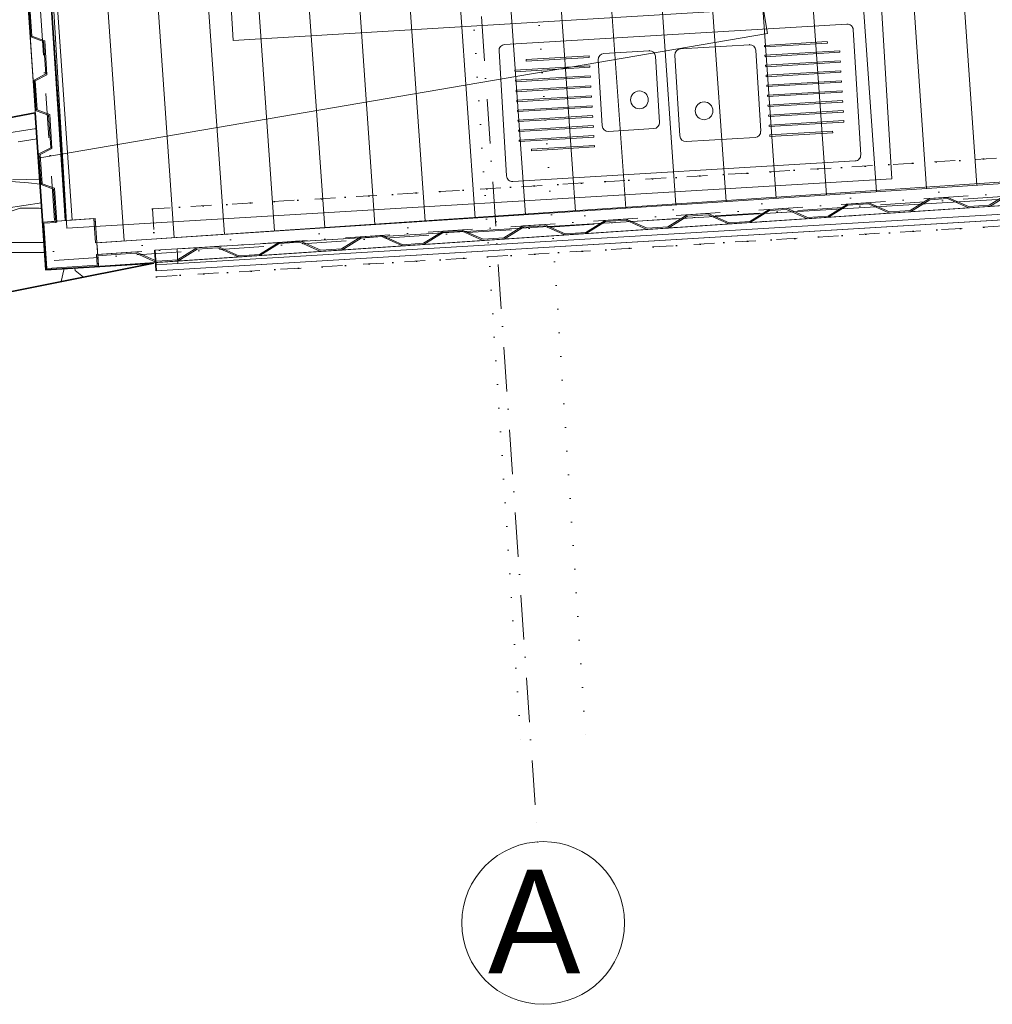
# Model space of a CAD drawing. Header units: millimetres. Extents: x -115474967 to 444143, y -74377 to 241828222.
# Tile 530 of 590: x 176392 to 179682, y 322794 to 326124. Entities that reach past the tile are written whole.
import ezdxf

# ---------------------------------------------------------------- set-up
doc = ezdxf.new("R2010")
doc.units = ezdxf.units.MM
doc.header["$MEASUREMENT"] = 0
doc.set_wipeout_variables(frame=1)
for name, pattern in [('Dashed Small', [140, 70, -70]), ('Dense Dotted', [80, 0, -80]), ('Dot & Dashed', [280, 150, -60, 0, -70]), ('Dotted', [300, 0, -300]), ('Wipeout_Contour', [1000, 0, -1000])]:
    doc.linetypes.add(name, pattern=pattern)
for name, color, linetype, lineweight in [('0_Pen_No__10', 9, 'Continuous', 20), ('0_Pen_No__128', 9, 'Continuous', 0), ('0_Pen_No__16', 9, 'Continuous', 20), ('0_Pen_No__3', 7, 'Continuous', 15), ('0_Pen_No__5', 7, 'Continuous', 5), ('A_FLOORS STRUCTURE_Pen_No__3', 7, 'Continuous', 15), ('A_SITE 3D_Pen_No__4', 5, 'Continuous', 5), ('A_WALL LOAD_Pen_No__1', 7, 'Continuous', 30), ('A_WALL LOAD_Pen_No__3', 7, 'Continuous', 15), ('A_WALL LOAD_Pen_No__6', 7, 'Continuous', 5), ('B_CUT OUT_Pen_No__2', 1, 'Continuous', 25), ('B_CUT OUT_Pen_No__5', 4, 'Continuous', 5), ('B_FURN LOOSE_Pen_No__4', 7, 'Continuous', 5), ('C-GRID _Pen_No__5', 7, 'Continuous', 5), ('MARKETING_Pen_No__1', 7, 'Continuous', 30), ('Structural Elements_Pen_No__161', 1, 'Continuous', 5)]:
    doc.layers.add(name, color=color, linetype=linetype, lineweight=lineweight)
doc.layers.add('B_FURN LOOSE', color=7, linetype='Continuous')
doc.layers.add('MARKETING', color=7, linetype='Continuous')
doc.layers.add('MARKETING_Pen_No__171', color=7, linetype='Continuous', lineweight=0, true_color=0xe1e1e1)
doc.styles.add('GENERATED_STYLE_1', font='GOTHIC.TTF')

# ---------------------------------------------------------------- blocks, each defined once
blk = doc.blocks.new('*X632')
at = {"layer": 'MARKETING_Pen_No__171', "color": 254, "linetype": 'Continuous', "lineweight": 0, "true_color": 0xdadada}
for p, q in [((316033.8, 73351.7), (316172.7, 73373)), ((316175, 73338.1), (316110.7, 73327.9)), ((316145.6, 73189.9), (316014.4, 73199.8)), ((316091.9, 73199.5), (316184.2, 73201.9)), ((316185.3, 73185.4), (316145.6, 73189.9)), ((316070.9, 73104.3), (316189.6, 73122.1)), ((316117.9, 73103.8), (316054.9, 73082.3)), ((316182, 73103.5), (316117.9, 73103.8)), ((316191, 73101.5), (316182, 73103.5)), ((315954.7, 72987.5), (316198.6, 72987.5)), ((316200.9, 72953.8), (315386.4, 72953.8)), ((316256.7, 72856.1), (316265, 72895.1)), ((316265, 72895.1), (316264.3, 72899)), ((316302.9, 72901.5), (316304.1, 72893.1)), ((316304.1, 72893.1), (316332.5, 72871.2))]:
    blk.add_line(p, q, dxfattribs=at)
blk = doc.blocks.new('Fill_98', base_point=(0, 0))
at = {"color": 254, "linetype": 'Wipeout_Contour', "lineweight": 0, "ltscale": 1614699.372203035}
blk.add_wipeout([(312157.4, 72039.4), (316569.6, 72918.4), (316204.8, 72895.2), (316169.1, 73425.9), (312052.7, 72644.4)], dxfattribs=at).dxf.layer = 'MARKETING'
at = {"layer": 'MARKETING_Pen_No__1', "color": 214, "linetype": 'Continuous', "lineweight": 35, "flags": 128}
blk.add_lwpolyline([(312157.4, 72039.4), (312052.7, 72644.4), (316169.1, 73425.9), (316204.8, 72895.2), (316569.6, 72918.4)], close=True, dxfattribs=at)
at = {"layer": 'MARKETING_Pen_No__171', "color": 254, "linetype": 'Continuous', "lineweight": 0, "true_color": 0xdadada}
blk.add_blockref('*X632', (0, 0), dxfattribs=at)
blk = doc.blocks.new('Sink General 24[83]', base_point=(318934, 73727.5))
at = {"layer": 'B_FURN LOOSE_Pen_No__4', "color": 5, "linetype": 'Continuous', "lineweight": 5}
for p, q in [((318584.6, 73656.5), (318351, 73642.5)), ((318634.8, 73654.5), (318847.4, 73667.3)), ((318635.1, 73649.5), (318634.8, 73654.5)), ((318847.7, 73662.3), (318635.1, 73649.5)), ((318847.4, 73667.3), (318847.7, 73662.3)), ((318041.9, 73618.9), (317829.3, 73606.1)), ((317829.6, 73601.2), (318042.2, 73613.9)), ((318042.2, 73613.9), (318041.9, 73618.9)), ((318245.2, 73636.1), (318091.5, 73626.9)), ((318279.8, 73394.1), (318266.4, 73617.4)), ((318332.2, 73621.3), (318348.6, 73348.1)), ((318622.2, 73364.5), (318605.8, 73637.7)), ((318636.8, 73620.8), (318889.4, 73636)), ((318637.1, 73615.8), (318636.8, 73620.8)), ((318889.7, 73631), (318637.1, 73615.8)), ((318889.4, 73636), (318889.7, 73631)), ((318043.9, 73585.2), (317791.3, 73570.1)), ((317791.6, 73565.1), (318044.2, 73580.2)), ((317829.3, 73606.1), (317829.6, 73601.2)), ((318044.2, 73580.2), (318043.9, 73585.2)), ((318072.7, 73605.7), (318086.1, 73382.5)), ((318638.8, 73587.1), (318891.4, 73602.3)), ((318639.1, 73582.1), (318638.8, 73587.1)), ((318891.7, 73597.3), (318639.1, 73582.1)), ((318891.4, 73602.3), (318891.7, 73597.3)), ((317791.3, 73570.1), (317791.6, 73565.1)), ((318045.9, 73551.5), (317793.4, 73536.4)), ((317793.7, 73531.4), (318046.2, 73546.6)), ((318046.2, 73546.6), (318045.9, 73551.5)), ((318640.9, 73553.5), (318893.4, 73568.6)), ((318641.2, 73548.5), (318640.9, 73553.5)), ((318893.7, 73563.6), (318641.2, 73548.5)), ((318893.4, 73568.6), (318893.7, 73563.6)), ((317793.4, 73536.4), (317793.7, 73531.4)), ((318047.9, 73517.9), (317795.4, 73502.7)), ((317795.7, 73497.7), (318048.2, 73512.9)), ((318048.2, 73512.9), (318047.9, 73517.9)), ((318642.9, 73519.8), (318895.4, 73534.9)), ((318643.2, 73514.8), (318642.9, 73519.8)), ((318895.7, 73529.9), (318643.2, 73514.8)), ((318895.4, 73534.9), (318895.7, 73529.9)), ((317795.4, 73502.7), (317795.7, 73497.7)), ((318050, 73484.2), (317797.4, 73469)), ((317797.7, 73464), (318050.3, 73479.2)), ((318050.3, 73479.2), (318050, 73484.2)), ((318644.9, 73486.1), (318897.5, 73501.2)), ((318645.2, 73481.1), (318644.9, 73486.1)), ((318897.8, 73496.3), (318645.2, 73481.1)), ((318897.5, 73501.2), (318897.8, 73496.3)), ((317797.4, 73469), (317797.7, 73464)), ((318052, 73450.5), (317799.4, 73435.4)), ((317799.7, 73430.4), (318052.3, 73445.5)), ((318052.3, 73445.5), (318052, 73450.5)), ((318646.9, 73452.4), (318899.5, 73467.6)), ((318647.2, 73447.4), (318646.9, 73452.4)), ((318899.8, 73462.6), (318647.2, 73447.4)), ((318899.5, 73467.6), (318899.8, 73462.6)), ((317799.4, 73435.4), (317799.7, 73430.4)), ((318054, 73416.8), (317801.5, 73401.7)), ((317801.8, 73396.7), (318054.3, 73411.8)), ((318054.3, 73411.8), (318054, 73416.8)), ((318649, 73418.7), (318901.5, 73433.9)), ((318649.3, 73413.7), (318649, 73418.7)), ((318901.8, 73428.9), (318649.3, 73413.7)), ((318901.5, 73433.9), (318901.8, 73428.9)), ((317801.5, 73401.7), (317801.8, 73396.7)), ((318056, 73383.1), (317803.5, 73368)), ((317803.8, 73363), (318056.3, 73378.2)), ((318056.3, 73378.2), (318056, 73383.1)), ((318651, 73385.1), (318903.5, 73400.2)), ((318651.3, 73380.1), (318651, 73385.1)), ((318903.8, 73395.2), (318651.3, 73380.1)), ((318903.5, 73400.2), (318903.8, 73395.2)), ((317803.5, 73368), (317803.8, 73363)), ((318058, 73349.5), (317805.5, 73334.3)), ((318058.3, 73344.5), (318058, 73349.5)), ((318107.3, 73363.7), (318261, 73372.9)), ((318653, 73351.4), (318865.6, 73364.1)), ((318653.3, 73346.4), (318653, 73351.4)), ((318865.9, 73359.1), (318653.3, 73346.4)), ((318865.6, 73364.1), (318865.9, 73359.1)), ((317805.5, 73334.3), (317805.8, 73329.3)), ((317805.8, 73329.3), (318058.3, 73344.5)), ((318060.1, 73315.8), (317847.4, 73303)), ((318060.4, 73310.8), (318060.1, 73315.8)), ((318369.8, 73329.4), (318603.4, 73343.4)), ((317847.4, 73303), (317847.7, 73298)), ((317847.7, 73298), (318060.4, 73310.8))]:
    blk.add_line(p, q, dxfattribs=at)
at = {"layer": 'B_FURN LOOSE_Pen_No__4', "color": 5, "linetype": 'Continuous', "lineweight": 5, "flags": 128}
blk.add_lwpolyline([(318914, 73726.3), (317756.1, 73656.9, 0.414214), (317737.3, 73635.7), (317762.7, 73212.8, 0.414214), (317783.9, 73194), (318941.8, 73263.5, 0.414214), (318960.5, 73284.7), (318935.2, 73707.6, 0.414214)], format="xyb", close=True, dxfattribs=at)
at = {"layer": 'B_FURN LOOSE_Pen_No__4', "color": 5, "linetype": 'Continuous', "lineweight": 5}
for centre in [(318212.1, 73470.2), (318430.7, 73433.2)]:
    blk.add_circle(centre, 30, dxfattribs=at)
for centre, start, end in [((318585.8, 73636.5), 3.4344, 93.4344), ((318092.7, 73606.9), 93.4344, 183.4344), ((318246.4, 73616.2), 3.4344, 93.4344), ((318352.2, 73622.5), 93.4344, 183.4344), ((318106.1, 73383.7), 183.4344, 273.4344), ((318259.8, 73392.9), 273.4344, 3.4344), ((318368.6, 73349.3), 183.4344, 273.4344), ((318602.2, 73363.3), 273.4344, 3.4344)]:
    blk.add_arc(centre, 20, start, end, dxfattribs=at)
for p in [(318584.6, 73656.5), (318245.2, 73636.1)]:
    blk.add_point(p, dxfattribs=at)
blk = doc.blocks.new('Dining Table Rectangle 24[90]', base_point=(319826.7, 74941.1))
at = {"layer": 'B_FURN LOOSE_Pen_No__4', "color": 5, "linetype": 'Continuous', "lineweight": 5}
for p, q in [((319889.9, 76238.1), (319886.5, 76288)), ((319540.6, 76214.6), (319939.7, 76241.4)), ((319590.5, 76218), (319587.2, 76267.9)), ((320724.6, 75622.7), (320751.4, 75223.6)), ((320728, 75572.9), (320777.9, 75576.2)), ((318845.6, 75496.5), (318872.4, 75097.4)), ((318849, 75446.6), (318799.1, 75443.2)), ((320748.1, 75273.5), (320798, 75276.9)), ((318869.1, 75147.2), (318819.2, 75143.9)), ((320780.9, 74784.8), (320807.8, 74385.7)), ((320784.3, 74734.9), (320834.2, 74738.2)), ((318901.9, 74658.5), (318928.7, 74259.4)), ((318905.3, 74608.6), (318855.4, 74605.2)), ((320804.4, 74435.5), (320854.3, 74438.9)), ((318925.4, 74309.3), (318875.5, 74305.9)), ((320112.7, 73667.5), (319713.6, 73640.7)), ((320062.8, 73664.1), (320066.2, 73614.2)), ((319763.5, 73644), (319766.9, 73594.1))]:
    blk.add_line(p, q, dxfattribs=at)
at = {"layer": 'B_FURN LOOSE_Pen_No__4', "color": 5, "linetype": 'Continuous', "lineweight": 5, "flags": 128}
for points in [[(319568.8, 75795.6), (319967.9, 75822.4), (319936.4, 76291.3), (319537.3, 76264.5)], [(319279.8, 75746.1), (319392.5, 74070.1), (320373.5, 74136), (320260.9, 75812)], [(320305.6, 75594.6), (320332.4, 75195.5), (320801.3, 75227), (320774.5, 75626.1)], [(319264.7, 75524.6), (319291.5, 75125.5), (318822.5, 75094), (318795.7, 75493.1)], [(320361.9, 74756.6), (320388.7, 74357.5), (320857.6, 74389), (320830.8, 74788.1)], [(319321, 74686.6), (319347.8, 74287.5), (318878.9, 74256), (318852, 74655.1)], [(320084.6, 74086.5), (319685.5, 74059.7), (319717, 73590.8), (320116.1, 73617.6)]]:
    blk.add_lwpolyline(points, close=True, dxfattribs=at)

msp = doc.modelspace()

# ---------------------------------------------------------------- hatches: boundary and pattern name
at = {"layer": '0_Pen_No__128', "linetype": 'Continuous', "lineweight": 0}
h = msp.add_hatch(dxfattribs=at)
h.set_pattern_fill('PATTERN__DECK_II_ANGLE', color=9, style=0, pattern_type=2)
h.set_pattern_definition([(94, (-139724, 252382.34), (169.58589, 11.8586), [])])
h.paths.add_polyline_path([(176505.68892, 327560.39833), (176407.89736, 327554.00913), (176545.72357, 325444.50651), (176643.51514, 325450.89606), (176648.86118, 325369.07044), (188152.37077, 326120.66296), (188145.57413, 326224.68656), (188219.12927, 326229.4921), (188153.90497, 327165.53568), (188143.96794, 327165.57721), (188128.12941, 327401.04505), (188144.39844, 327401.13709), (188081.84989, 328331.03594), (188065.64809, 328329.94614), (188065.13734, 328338.03375), (188003.70727, 328333.79793), (187992.83515, 328495.43254), (187950.95706, 328492.21612), (187837.69693, 330131.65148), (177899.66364, 329467.11039), (178011.12754, 327738.66995), (176500.34271, 327642.22394)])

# ---------------------------------------------------------------- linework, layer by layer
at = {"layer": '0_Pen_No__10', "color": 25, "linetype": 'Dot & Dashed', "lineweight": 20, "true_color": 0x996633}
msp.add_line((176508.75625, 325309.52947), (182523.16578, 325714.08105), dxfattribs=at)
at = {"layer": '0_Pen_No__16', "color": 8, "linetype": 'Dense Dotted', "lineweight": 20}
for p, q in [((178080.98555, 327142.74268), (178307.52959, 323679.05618)), ((177861.49367, 327127.79898), (178088.03771, 323664.11249))]:
    msp.add_line(p, q, dxfattribs=at)
at = {"layer": '0_Pen_No__3', "color": 30, "linetype": 'Continuous', "lineweight": 15}
for p, q in [((176328.09017, 327548.45238), (176469.96509, 325439.21851)), ((176407.90981, 327553.82134), (176549.78473, 325444.58748)), ((176653.06697, 325369.34933), (182414.9249, 325756.91334)), ((176658.43594, 325289.5297), (182420.29387, 325677.09371)), ((176647.56378, 325451.16446), (176469.96509, 325439.21851)), ((176469.96509, 325439.21851), (176549.78473, 325444.58748)), ((176658.43594, 325289.5297), (176647.56378, 325451.16446)), ((176469.96509, 325439.21851), (176480.83725, 325277.58375)), ((176658.43594, 325289.5297), (176653.06697, 325369.34933)), ((176480.83725, 325277.58375), (176658.43594, 325289.5297))]:
    msp.add_line(p, q, dxfattribs=at)
at = {"layer": '0_Pen_No__3', "color": 30, "linetype": 'Dotted', "lineweight": 15}
for p, q in [((176506.74289, 325339.46184), (182521.15242, 325744.01341)), ((176510.76961, 325279.59711), (182525.17914, 325684.14868)), ((176510.76961, 325279.59711), (176506.74289, 325339.46184))]:
    msp.add_line(p, q, dxfattribs=at)
at = {"layer": '0_Pen_No__3', "color": 30, "linetype": 'Dashed Small', "lineweight": 15}
for p, q in [((176647.56378, 325451.16446), (176469.96509, 325439.21851)), ((176658.43594, 325289.5297), (176647.56378, 325451.16446)), ((176469.96509, 325439.21851), (176480.83725, 325277.58375)), ((176480.83725, 325277.58375), (176658.43594, 325289.5297))]:
    msp.add_line(p, q, dxfattribs=at)
at = {"layer": '0_Pen_No__3', "color": 30, "linetype": 'Continuous', "lineweight": 15}
msp.add_lwpolyline([(176505.68892, 327560.39833), (176500.34271, 327642.22394), (178011.12754, 327738.66995), (177899.66364, 329467.11039), (187837.69693, 330131.65148), (187950.95706, 328492.21612), (187992.83515, 328495.43254), (188003.70727, 328333.79793), (188065.13734, 328338.03375), (188065.64809, 328329.94614), (188081.84989, 328331.03594), (188144.39844, 327401.13709), (188128.12941, 327401.04505), (188143.96794, 327165.57721), (188153.90497, 327165.53568), (188219.12927, 326229.4921), (188145.57413, 326224.68656), (188152.37077, 326120.66296), (176648.86118, 325369.07044), (176643.51514, 325450.89606), (176545.72357, 325444.50651), (176407.89736, 327554.00913)], close=True, dxfattribs=at)
for points in [[(176427.06796, 326166.36657), (176433.6675, 326068.25213), (176476.8103, 326052.67338), (176484.54327, 325937.70834), (176444.84372, 325916.99732), (176451.47272, 325818.44485), (176493.58831, 325803.23702), (176501.32129, 325688.27197), (176461.62173, 325667.56098), (176468.25074, 325569.00848), (176510.36633, 325553.80068), (176518.12532, 325438.44891), (176514.13434, 325438.18046), (176506.55068, 325550.92569), (176464.43508, 325566.13352), (176457.45543, 325669.89905), (176497.15498, 325690.61007), (176489.77266, 325800.36205), (176447.65706, 325815.56989), (176440.67741, 325919.33541), (176480.37697, 325940.04641), (176472.99464, 326049.79842), (176429.84704, 326065.44866), (176422.90165, 326168.70467)], [(179736.79584, 325536.68202), (179671.36525, 325496.19955), (179601.51003, 325491.50083), (179531.24737, 325522.85606), (179469.40006, 325518.69598), (179403.96946, 325478.21351), (179334.11425, 325473.51479), (179263.85159, 325504.87003), (179192.02688, 325500.03883), (179126.5962, 325459.55635), (179056.74108, 325454.85764), (178986.47832, 325486.21287), (178926.62659, 325482.18702), (178861.19592, 325441.70454), (178791.34079, 325437.00583), (178721.07804, 325468.36106), (178649.25333, 325463.52986), (178583.82265, 325423.04739), (178513.96753, 325418.34867), (178443.70478, 325449.7039), (178371.88007, 325444.8727), (178306.44947, 325404.39023), (178236.59426, 325399.69151), (178166.3316, 325431.04675), (178094.50689, 325426.21555), (178029.07621, 325385.73308), (177959.22108, 325381.03436), (177888.95833, 325412.38959), (177823.12011, 325407.96107), (177757.68943, 325367.47859), (177687.83431, 325362.77988), (177617.57156, 325394.13511), (177545.74685, 325389.30391), (177480.31625, 325348.82144), (177410.46104, 325344.12272), (177340.19838, 325375.47795), (177268.37367, 325370.64676), (177202.94299, 325330.16428), (177133.08787, 325325.46556), (177062.82512, 325356.8208), (176991.00041, 325351.9896), (176925.56973, 325311.50712), (176855.7146, 325306.80841), (176785.45185, 325338.16364), (176651.76046, 325329.17106), (176654.1765, 325293.2522), (176484.55979, 325281.84315), (176474.22453, 325435.49597), (176514.13438, 325438.18045), (176513.86593, 325442.17145), (176472.95829, 325439.41985), (176472.52528, 325439.35872), (176471.59956, 325438.98905), (176470.90073, 325438.40081), (176470.50761, 325437.82898), (176470.1948, 325436.88458), (176470.16642, 325436.22531), (176480.5688, 325281.5747), (176480.71498, 325280.73978), (176481.567, 325279.18922), (176482.55631, 325278.38109), (176483.96965, 325277.88693), (176484.82824, 325277.85216), (176655.44274, 325289.32832), (176656.7032, 325289.70184), (176657.50029, 325290.34745), (176658.05084, 325291.26962), (176658.2346, 325292.52295), (176656.0199, 325325.44851), (176715.88463, 325329.47524), (176784.72905, 325334.10597), (176854.9918, 325302.75074), (176926.82942, 325307.5828), (176992.2601, 325348.06528), (177062.10232, 325352.76313), (177132.36507, 325321.4079), (177204.20269, 325326.23996), (177269.63337, 325366.72244), (177339.47549, 325371.42028), (177409.73824, 325340.06505), (177481.57595, 325344.89712), (177547.00655, 325385.37959), (177616.84876, 325390.07744), (177687.11151, 325358.72221), (177758.94913, 325363.55427), (177824.37981, 325404.03675), (177888.23553, 325408.33192), (177958.49828, 325376.97669), (178030.33591, 325381.80876), (178095.76659, 325422.29123), (178165.6088, 325426.98908), (178235.87146, 325395.63384), (178307.70917, 325400.46592), (178373.13985, 325440.94839), (178442.98198, 325445.64623), (178513.24473, 325414.291), (178585.08235, 325419.12307), (178650.51303, 325459.60554), (178720.35524, 325464.30339), (178790.61799, 325432.94816), (178862.45561, 325437.78023), (178927.88629, 325478.2627), (178985.75552, 325482.1552), (179056.01828, 325450.79997), (179127.8559, 325455.63204), (179193.28658, 325496.11451), (179263.12879, 325500.81236), (179333.39145, 325469.45712), (179405.22916, 325474.28919), (179470.65976, 325514.77167), (179530.52448, 325518.79839), (179600.78723, 325487.44316), (179672.62494, 325492.27523), (179738.05554, 325532.7577)]]:
    msp.add_lwpolyline(points, dxfattribs=at)
at = {"layer": '0_Pen_No__5', "color": 4, "linetype": 'Dot & Dashed', "lineweight": 5}
for p, q in [((176368.21844, 327551.15156), (176510.09336, 325441.91769)), ((176655.73676, 325329.65796), (182417.59469, 325717.22198))]:
    msp.add_line(p, q, dxfattribs=at)
at = {"layer": 'A_SITE 3D_Pen_No__4', "color": 5, "linetype": 'Continuous', "lineweight": 5}
msp.add_lwpolyline([(177034.86125, 337374.90884), (166386.06891, 335634.88169), (166386.06891, 323935.11536), (178921.731, 326077.43418)], close=True, dxfattribs=at)
at = {"layer": 'A_WALL LOAD_Pen_No__1', "color": 214, "linetype": 'Continuous', "lineweight": 35}
for p, q in [((176849.59112, 325344.57195), (176852.58636, 325294.66175)), ((176849.59112, 325344.57195), (176852.58636, 325294.66175)), ((176849.59112, 325344.57195), (176852.58636, 325294.66175)), ((176849.59112, 325344.57195), (176852.58636, 325294.66175)), ((176852.58636, 325294.66175), (176853.78446, 325274.69767)), ((176852.58636, 325294.66175), (176853.78446, 325274.69767))]:
    msp.add_line(p, q, dxfattribs=at)
at = {"layer": 'A_WALL LOAD_Pen_No__3', "color": 30, "linetype": 'Continuous', "lineweight": 15}
for p, q in [((183337.91771, 325733.95361), (176849.59112, 325344.57195)), ((183302.78282, 325731.84507), (176849.59112, 325344.57195)), ((183342.11105, 325664.07933), (176853.78446, 325274.69767)), ((183306.97616, 325661.97079), (176853.78446, 325274.69767))]:
    msp.add_line(p, q, dxfattribs=at)
at = {"layer": 'A_WALL LOAD_Pen_No__6', "color": 7, "linetype": 'Continuous', "lineweight": 5}
for p, q in [((176924.45642, 325349.06482), (183263.0524, 325729.46075)), ((176924.45642, 325349.06482), (183227.91752, 325727.35221)), ((183266.04764, 325679.55054), (176927.45167, 325299.15461)), ((183230.91276, 325677.442), (176927.45167, 325299.15461)), ((176849.59112, 325344.57195), (176924.45642, 325349.06482)), ((176849.59112, 325344.57195), (176924.45642, 325349.06482)), ((176924.45642, 325349.06482), (176927.45167, 325299.15461)), ((176924.45642, 325349.06482), (176927.45167, 325299.15461)), ((176927.45167, 325299.15461), (176852.58636, 325294.66175)), ((176927.45167, 325299.15461), (176852.58636, 325294.66175))]:
    msp.add_line(p, q, dxfattribs=at)
at = {"layer": 'B_CUT OUT_Pen_No__2', "color": 1, "linetype": 'Dense Dotted', "lineweight": 25}
for points in [[(183329.54027, 325873.54813), (176841.21368, 325484.16647)], [(176854.9918, 325254.57953), (183343.31839, 325643.96118)], [(176841.21368, 325484.16647), (176854.9918, 325254.57953)]]:
    msp.add_lwpolyline(points, dxfattribs=at)
at = {"layer": 'B_CUT OUT_Pen_No__5', "color": 4, "linetype": 'Dashed Small', "lineweight": 5}
for points in [[(183329.54027, 325873.54813), (176841.21368, 325484.16647)], [(176854.9918, 325254.57953), (183343.31839, 325643.96118)], [(176841.21368, 325484.16647), (176854.9918, 325254.57953)]]:
    msp.add_lwpolyline(points, dxfattribs=at)
at = {"layer": 'C-GRID _Pen_No__5', "color": 4, "linetype": 'Dot & Dashed', "lineweight": 5}
for p, q in [((176907.35117, 341504.02898), (178143.76344, 323343.69967)), ((178143.76344, 323343.69967), (178143.7633, 323343.70166))]:
    msp.add_line(p, q, dxfattribs=at)
at = {"layer": 'C-GRID _Pen_No__5', "color": 4, "linetype": 'Continuous', "lineweight": 5}
msp.add_circle((178162.44292, 323069.33681), 275, dxfattribs=at)
at = {"layer": 'C-GRID _Pen_No__5', "color": 4, "linetype": 'Dot & Dashed', "lineweight": 5}
msp.add_point((178143.76344, 323343.69967), dxfattribs=at)
msp.add_point((178143.76344, 323343.69967), dxfattribs=at)
at = {"layer": 'Structural Elements_Pen_No__161', "color": 1, "linetype": 'Continuous', "lineweight": 5}
msp.add_lwpolyline([(176480.83725, 325277.58375), (176317.21801, 327710.08714), (188170.43388, 328507.37856), (188334.05311, 326074.87517)], close=True, dxfattribs=at)

# ---------------------------------------------------------------- block references
at = {"layer": 'B_FURN LOOSE', "color": 5, "linetype": 'Continuous', "lineweight": 5}
for name, p in [('Dining Table Rectangle 24[90]', (180102.68549, 327323.39714)), ('Sink General 24[83]', (179209.96851, 326109.88569))]:
    msp.add_blockref(name, p, dxfattribs=at)

# ---------------------------------------------------------------- texts
at = {"layer": 'C-GRID _Pen_No__5', "color": 4, "linetype": 'Continuous', "lineweight": 5, "insert": (177976.32492, 323249.36034), "char_height": 350, "attachment_point": 1, "style": 'GENERATED_STYLE_1'}
msp.add_mtext('\\A1;{\\pql;\\pt0;\\fCentury Gothic|b0|i0|c0|p34;A}', dxfattribs=at)

# ---------------------------------------------------------------- next in the draw order: block references
at = {"layer": 'MARKETING_Pen_No__171', "color": 254, "linetype": 'Continuous', "lineweight": 0, "true_color": 0xdadada}
msp.add_blockref('Fill_98', (-139723.99656, 252382.3413), dxfattribs=at)

# ---------------------------------------------------------------- next in the draw order: linework, layer by layer
at = {"layer": 'A_FLOORS STRUCTURE_Pen_No__3', "color": 30, "linetype": 'Continuous', "lineweight": 15}
msp.add_lwpolyline([(176474.428, 326700.06251), (176551.33564, 325418.53887), (179342.16757, 325586.02408), (179306.22462, 326184.94648), (177114.31514, 326053.40421), (177073.35045, 326736.00546)], close=True, dxfattribs=at)

doc.saveas('drawing.dxf')
